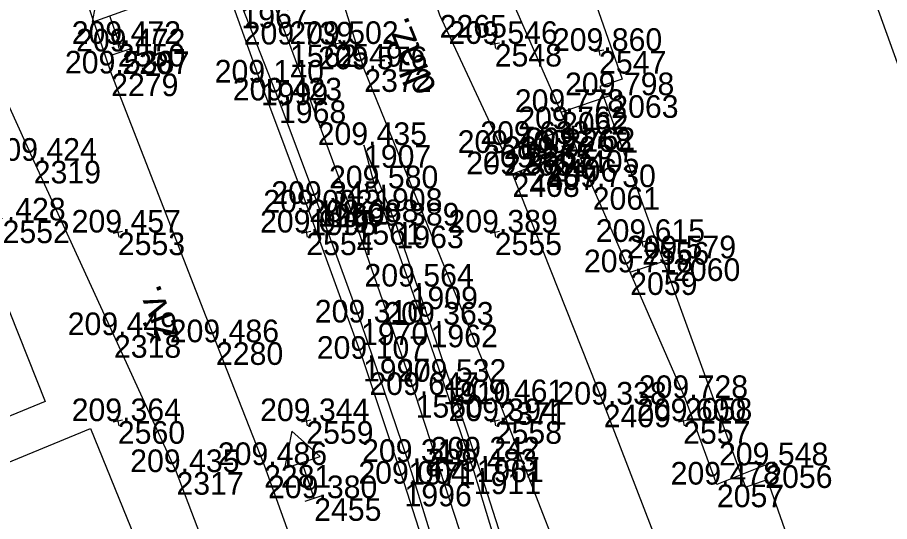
# Model space of a CAD drawing. Extents: x -556590 to -554855, y -1137918 to -1135717.
# Drawn here: x -555005.33 to -554959.05, y -1137275.32 to -1137248.6 of the extents above; entities that cross this region are included whole.
import ezdxf

# ---------------------------------------------------------------- set-up
doc = ezdxf.new("R2010")
doc.units = 0
for name, color, linetype in [('Vrstva 1', 7, 'Continuous'), ('Vrstva 17', 7, 'Continuous'), ('Vrstva 23', 7, 'Continuous'), ('Vrstva 4', 7, 'Continuous'), ('Vrstva 49', 7, 'Continuous'), ('Vrstva 51', 7, 'Continuous'), ('Vrstva 60', 7, 'Continuous'), ('Vrstva 61', 7, 'Continuous')]:
    doc.layers.add(name, color=color, linetype=linetype)

msp = doc.modelspace()

# ---------------------------------------------------------------- linework, layer by layer
at = {"layer": 'Vrstva 1'}
msp.add_lwpolyline([(-554981.36, -1137277.327), (-554984.2, -1137268.613), (-554987.386, -1137259.45), (-554990.866, -1137250.032), (-554994.183, -1137241.57), (-554995.538, -1137238.227), (-554995.733, -1137237.744), (-554996.223, -1137236.558), (-554997.711, -1137233), (-554998.192, -1137231.882), (-555001.62, -1137224.033), (-555002.077, -1137222.953), (-555006.223, -1137213.94), (-555010.562, -1137205.006), (-555014.978, -1137196.372), (-555019.724, -1137187.542), (-555024.507, -1137179.061), (-555029.858, -1137170.018), (-555034.747, -1137162.127), (-555039.861, -1137154.205), (-555044.873, -1137146.753), (-555050.414, -1137138.83), (-555056.682, -1137130.254)], dxfattribs=at)
at = {"layer": 'Vrstva 17'}
for points in [[(-554976.479, -1137253.611), (-554979.964, -1137245.665), (-554974.392, -1137234.689), (-554973.972, -1137234.603)], [(-554972.812, -1137262.11), (-554974.799, -1137257.595), (-554976.479, -1137253.611), (-554973.815, -1137252.72)], [(-554965.643, -1137272.342), (-554968.21, -1137273.363), (-554969.902, -1137268.774), (-554972.812, -1137262.11), (-554970.535, -1137261.368)]]:
    msp.add_lwpolyline(points, dxfattribs=at)
at = {"layer": 'Vrstva 23'}
for points in [[(-554974.008, -1137234.741), (-554973.079, -1137238.66), (-554969.088, -1137237.709), (-554968.749, -1137239.093), (-554976.722, -1137241.899), (-554973.235, -1137251.876), (-554974.414, -1137252.257), (-554966.688, -1137273.494), (-554965.541, -1137273.087), (-554962.076, -1137282.947), (-554961.502, -1137282.771), (-554960.834, -1137284.579), (-554952.711, -1137281.431), (-554953.254, -1137279.845), (-554949.927, -1137278.646), (-554953.433, -1137268.78), (-554952.345, -1137268.415), (-554960.023, -1137247.127), (-554960.935, -1137247.503), (-554964.348, -1137238.407), (-554963.788, -1137238.208), (-554965.053, -1137232.957), (-554974.008, -1137234.741)], [(-555032.785, -1137244.004), (-555016.825, -1137239.11), (-555015.227, -1137240.361), (-555003.854, -1137268.957), (-555014.22, -1137273.217), (-555022.49, -1137252.495), (-555029.662, -1137254.659), (-555032.785, -1137244.004)], [(-555001.443, -1137270.389), (-554994.396, -1137287.723), (-554996.287, -1137288.452), (-554990.752, -1137305.874), (-554993.395, -1137306.708), (-554992.699, -1137309.185), (-554997.164, -1137310.589), (-554997.913, -1137308.185), (-555000.641, -1137309.05), (-555006.14, -1137291.642), (-555004.803, -1137291.24), (-555011.71, -1137274.605), (-555001.443, -1137270.389)]]:
    msp.add_lwpolyline(points, dxfattribs=at)
at = {"layer": 'Vrstva 4'}
for points in [[(-554997.478, -1137239.249), (-554996.649, -1137240.616), (-554995.322, -1137243.333), (-554993.442, -1137247.968), (-554991.449, -1137252.998), (-554989.402, -1137258.481), (-554987.097, -1137264.771), (-554984.585, -1137272.161), (-554982.714, -1137278.214)], [(-554982.509, -1137280.423), (-554984.787, -1137273.316), (-554986.992, -1137266.695), (-554989.832, -1137258.94), (-554992.41, -1137252.048), (-554994.084, -1137247.364), (-554995.817, -1137243.085), (-554996.875, -1137240.626), (-554997.478, -1137239.249)], [(-554986.938, -1137255.361), (-554986.343, -1137257.657), (-554984.462, -1137262.865), (-554982.736, -1137267.914), (-554981.108, -1137272.667), (-554979.626, -1137277.571)], [(-554978.897, -1137278.481), (-554980.958, -1137272.034), (-554983.406, -1137264.884), (-554985.215, -1137259.63), (-554986.938, -1137255.361)]]:
    msp.add_lwpolyline(points, dxfattribs=at)
at = {"layer": 'Vrstva 49'}
for p, q in [((-554999.754, -1137249.953), (-555000.246, -1137250.047)), ((-555000.047, -1137249.754), (-554999.953, -1137250.246)), ((-554988.206, -1137249.957), (-554988.698, -1137250.051)), ((-554988.499, -1137249.758), (-554988.405, -1137250.25)), ((-554979.754, -1137249.953), (-554980.246, -1137250.047)), ((-554980.047, -1137249.754), (-554979.953, -1137250.246)), ((-554974.215, -1137250.326), (-554974.707, -1137250.42)), ((-554974.508, -1137250.127), (-554974.414, -1137250.619)), ((-554999.754, -1137259.953), (-555000.246, -1137260.047)), ((-555000.047, -1137259.754), (-554999.953, -1137260.246)), ((-554989.754, -1137259.953), (-554990.246, -1137260.047)), ((-554990.047, -1137259.754), (-554989.953, -1137260.246)), ((-554979.754, -1137259.953), (-554980.246, -1137260.047)), ((-554980.047, -1137259.754), (-554979.953, -1137260.246)), ((-554971.935, -1137260.452), (-554972.427, -1137260.546)), ((-554972.228, -1137260.253), (-554972.134, -1137260.745)), ((-555000.047, -1137269.754), (-554999.953, -1137270.246)), ((-554990.047, -1137269.754), (-554989.953, -1137270.246)), ((-554980.047, -1137269.754), (-554979.953, -1137270.246)), ((-554970.047, -1137269.754), (-554969.953, -1137270.246)), ((-554999.754, -1137269.953), (-555000.246, -1137270.047)), ((-554989.754, -1137269.953), (-554990.246, -1137270.047)), ((-554979.754, -1137269.953), (-554980.246, -1137270.047)), ((-554969.754, -1137269.953), (-554970.246, -1137270.047))]:
    msp.add_line(p, q, dxfattribs=at)
at = {"layer": 'Vrstva 51'}
for p, q in [((-555000.241, -1137250.564), (-554999.297, -1137250.236)), ((-554990.054, -1137274.244), (-554989.106, -1137273.926))]:
    msp.add_line(p, q, dxfattribs=at)
for points in [[(-555002.446, -1137232.489), (-555003.427, -1137232.502), (-555003.934, -1137232.621), (-555004.274, -1137232.955), (-555004.635, -1137233.416), (-555004.968, -1137233.931), (-555005.193, -1137234.52), (-555005.323, -1137235.283), (-555005.292, -1137236.21), (-555005.083, -1137237.339), (-555004.807, -1137238.399), (-555000.355, -1137251.569), (-554994.793, -1137265.817), (-554992.243, -1137272.326), (-554990.709, -1137276.56)], [(-554992.789, -1137283.491), (-554996.889, -1137272.7), (-555000.207, -1137265.439), (-555004.464, -1137256.196), (-555009.574, -1137244.938), (-555011.759, -1137239.97), (-555012.421, -1137238.305), (-555013.148, -1137236.797), (-555013.681, -1137236.03), (-555014.422, -1137235.4), (-555015.187, -1137234.97), (-555016.04, -1137234.696), (-555016.783, -1137234.522), (-555017.525, -1137234.511), (-555018.162, -1137234.559), (-555020.081, -1137235), (-555030.011, -1137237.02), (-555029.953, -1137237.323), (-555030.492, -1137237.43), (-555030.559, -1137237.122), (-555036.105, -1137238.28)], [(-554945.281, -1137385.483), (-554946.86, -1137382.967), (-554948.848, -1137379.547), (-554950.193, -1137376.201), (-554951.497, -1137372.051), (-554952.924, -1137365.854), (-554955.055, -1137354.882), (-554957.461, -1137343.558), (-554960.398, -1137330.067), (-554964.003, -1137315.039), (-554968.471, -1137299.65), (-554973.022, -1137286.24), (-554979.752, -1137268.994), (-554986.923, -1137251.345), (-554989.226, -1137243.951), (-554990.077, -1137240.661), (-554990.818, -1137237.154), (-554990.968, -1137236.513)], [(-554986.507, -1137236.403), (-554985.651, -1137238.324), (-554985.021, -1137241.786), (-554984.012, -1137245.178), (-554982.924, -1137248.466), (-554979.516, -1137255.781), (-554978.315, -1137255.303), (-554976.301, -1137254.522)], [(-554999.769, -1137250.4), (-555000.425, -1137248.511), (-554999.481, -1137248.183), (-555001, -1137246.858), (-555001.37, -1137248.839), (-555000.425, -1137248.511)], [(-554975.898, -1137255.637), (-554977.07, -1137256.104), (-554978.157, -1137256.545), (-554979.058, -1137256.912), (-554974.217, -1137269.122), (-554970.351, -1137279.104), (-554967.582, -1137286.293), (-554966.681, -1137288.949), (-554965.745, -1137291.758), (-554962.557, -1137302.305), (-554959.814, -1137314.031), (-554956.963, -1137326.176), (-554954.222, -1137338.752), (-554951.618, -1137350.899), (-554949.32, -1137363.584), (-554948.201, -1137369.318), (-554947.085, -1137373.273), (-554945.53, -1137377.171), (-554943.889, -1137380.324), (-554941.879, -1137382.792), (-554945.281, -1137385.483)], [(-554989.58, -1137274.085), (-554990.214, -1137272.188), (-554989.266, -1137271.871), (-554990.77, -1137270.529), (-554991.163, -1137272.506), (-554990.214, -1137272.188)]]:
    msp.add_lwpolyline(points, dxfattribs=at)
at = {"layer": 'Vrstva 60'}
for p, q in [((-555000, -1137250), (-555000, -1137250)), ((-554999.769, -1137250.4), (-554999.769, -1137250.4)), ((-554990.866, -1137250.032), (-554990.866, -1137250.032)), ((-554988.452, -1137250.004), (-554988.452, -1137250.004)), ((-554980, -1137250), (-554980, -1137250)), ((-554974.461, -1137250.373), (-554974.461, -1137250.373)), ((-554986.923, -1137251.345), (-554986.923, -1137251.345)), ((-555000.355, -1137251.569), (-555000.355, -1137251.569)), ((-554992.41, -1137252.048), (-554992.41, -1137252.048)), ((-554973.815, -1137252.72), (-554973.815, -1137252.72)), ((-554991.449, -1137252.998), (-554991.449, -1137252.998)), ((-554976.479, -1137253.611), (-554976.479, -1137253.611)), ((-554976.301, -1137254.522), (-554976.301, -1137254.522)), ((-554986.938, -1137255.361), (-554986.938, -1137255.361)), ((-554978.315, -1137255.303), (-554978.315, -1137255.303)), ((-554979.516, -1137255.781), (-554979.516, -1137255.781)), ((-554975.898, -1137255.637), (-554975.898, -1137255.637)), ((-555004.464, -1137256.196), (-555004.464, -1137256.196)), ((-554977.07, -1137256.104), (-554977.07, -1137256.104)), ((-554978.157, -1137256.545), (-554978.157, -1137256.545)), ((-554979.058, -1137256.912), (-554979.058, -1137256.912)), ((-554986.343, -1137257.657), (-554986.343, -1137257.657)), ((-554974.799, -1137257.595), (-554974.799, -1137257.595)), ((-554989.402, -1137258.481), (-554989.402, -1137258.481)), ((-554989.832, -1137258.94), (-554989.832, -1137258.94)), ((-554987.386, -1137259.45), (-554987.386, -1137259.45)), ((-554985.215, -1137259.63), (-554985.215, -1137259.63)), ((-555000, -1137260), (-555000, -1137260)), ((-554990, -1137260), (-554990, -1137260)), ((-554980, -1137260), (-554980, -1137260)), ((-554972.181, -1137260.499), (-554972.181, -1137260.499)), ((-554970.535, -1137261.368), (-554970.535, -1137261.368)), ((-554972.812, -1137262.11), (-554972.812, -1137262.11)), ((-554984.462, -1137262.865), (-554984.462, -1137262.865)), ((-554987.097, -1137264.771), (-554987.097, -1137264.771)), ((-554983.406, -1137264.884), (-554983.406, -1137264.884)), ((-555000.207, -1137265.439), (-555000.207, -1137265.439)), ((-554994.793, -1137265.817), (-554994.793, -1137265.817)), ((-554986.992, -1137266.695), (-554986.992, -1137266.695)), ((-554982.736, -1137267.914), (-554982.736, -1137267.914)), ((-554984.2, -1137268.613), (-554984.2, -1137268.613)), ((-554969.902, -1137268.774), (-554969.902, -1137268.774)), ((-554979.752, -1137268.994), (-554979.752, -1137268.994)), ((-554974.217, -1137269.122), (-554974.217, -1137269.122)), ((-555000, -1137270), (-555000, -1137270)), ((-554990, -1137270), (-554990, -1137270)), ((-554980, -1137270), (-554980, -1137270)), ((-554970, -1137270), (-554970, -1137270)), ((-554984.585, -1137272.161), (-554984.585, -1137272.161)), ((-554980.958, -1137272.034), (-554980.958, -1137272.034)), ((-554992.243, -1137272.326), (-554992.243, -1137272.326)), ((-554965.643, -1137272.342), (-554965.643, -1137272.342)), ((-554996.889, -1137272.7), (-554996.889, -1137272.7)), ((-554981.108, -1137272.667), (-554981.108, -1137272.667)), ((-554984.787, -1137273.316), (-554984.787, -1137273.316)), ((-554968.21, -1137273.363), (-554968.21, -1137273.363)), ((-554989.58, -1137274.085), (-554989.58, -1137274.085))]:
    msp.add_line(p, q, dxfattribs=at)

# ---------------------------------------------------------------- texts
at = {"layer": 'Vrstva 51'}
for s, rotation, p in [('dlaž.', 112.1125, (-554983.069, -1137252.371)), ('živ.', 111.3242, (-554996.724, -1137265.46))]:
    msp.add_text(s, height=1.5, rotation=rotation, dxfattribs=at).set_placement(p)
at = {"layer": 'Vrstva 60'}
for s, p in [('1967', (-554993.442, -1137249.168)), ('2265', (-554982.924, -1137249.666)), ('2550', (-555000, -1137251.2)), ('2207', (-554999.769, -1137251.6)), ('1562', (-554990.866, -1137251.232)), ('2549', (-554988.452, -1137251.204)), ('2548', (-554980, -1137251.2)), ('2547', (-554974.461, -1137251.573)), ('2372', (-554986.923, -1137252.545)), ('2279', (-555000.355, -1137252.769)), ('1999', (-554992.41, -1137253.248)), ('2063', (-554973.815, -1137253.92)), ('1968', (-554991.449, -1137254.198)), ('2062', (-554976.479, -1137254.811)), ('2268', (-554976.301, -1137255.722)), ('1907', (-554986.938, -1137256.561)), ('2267', (-554978.315, -1137256.503)), ('2266', (-554979.516, -1137256.981)), ('2405', (-554975.898, -1137256.837)), ('2319', (-555004.464, -1137257.396)), ('2406', (-554977.07, -1137257.304)), ('2408', (-554979.058, -1137258.112)), ('2407', (-554978.157, -1137257.745)), ('1908', (-554986.343, -1137258.857)), ('2061', (-554974.799, -1137258.795)), ('1969', (-554989.402, -1137259.681)), ('1998', (-554989.832, -1137260.14)), ('2552', (-555006.117, -1137260.561)), ('1561', (-554987.386, -1137260.65)), ('1963', (-554985.215, -1137260.83)), ('2553', (-555000, -1137261.2)), ('2554', (-554990, -1137261.2)), ('2555', (-554980, -1137261.2)), ('2556', (-554972.181, -1137261.699)), ('2060', (-554970.535, -1137262.568)), ('2059', (-554972.812, -1137263.31)), ('1909', (-554984.462, -1137264.065)), ('1970', (-554987.097, -1137265.971)), ('1962', (-554983.406, -1137266.084)), ('2318', (-555000.207, -1137266.639)), ('2280', (-554994.793, -1137267.017)), ('1997', (-554986.992, -1137267.895)), ('1910', (-554982.736, -1137269.114)), ('1560', (-554984.2, -1137269.813)), ('2058', (-554969.902, -1137269.974)), ('2371', (-554979.752, -1137270.194)), ('2409', (-554974.217, -1137270.322)), ('2560', (-555000, -1137271.2)), ('2559', (-554990, -1137271.2)), ('2558', (-554980, -1137271.2)), ('2557', (-554970, -1137271.2)), ('1971', (-554984.585, -1137273.361)), ('1961', (-554980.958, -1137273.234)), ('2281', (-554992.243, -1137273.526)), ('2056', (-554965.643, -1137273.542)), ('2317', (-554996.889, -1137273.9)), ('1911', (-554981.108, -1137273.867)), ('1996', (-554984.787, -1137274.516)), ('2057', (-554968.21, -1137274.563)), ('2455', (-554989.58, -1137275.285))]:
    msp.add_text(s, height=1.2, dxfattribs=at).set_placement(p)
at = {"layer": 'Vrstva 61'}
for s, p in [('209.472', (-555002.448, -1137250)), ('209.739', (-554993.32, -1137250.032)), ('209.502', (-554990.9, -1137250.004)), ('209.546', (-554982.452, -1137250)), ('209.472', (-555002.217, -1137250.4)), ('209.860', (-554976.912, -1137250.373)), ('209.538', (-555002.809, -1137251.569)), ('209.576', (-554989.375, -1137251.345)), ('209.140', (-554994.861, -1137252.048)), ('209.423', (-554993.901, -1137252.998)), ('209.798', (-554976.269, -1137252.72)), ('209.778', (-554978.933, -1137253.611)), ('209.762', (-554978.749, -1137254.522)), ('209.633', (-554980.767, -1137255.303)), ('209.435', (-554989.394, -1137255.361)), ('209.400', (-554981.967, -1137255.781)), ('209.762', (-554978.346, -1137255.637)), ('209.424', (-555006.915, -1137256.196)), ('209.725', (-554979.526, -1137256.104)), ('209.565', (-554980.613, -1137256.545)), ('209.369', (-554981.512, -1137256.912)), ('209.580', (-554988.794, -1137257.657)), ('209.730', (-554977.25, -1137257.595)), ('209.345', (-554991.858, -1137258.481)), ('209.002', (-554992.28, -1137258.94)), ('209.428', (-555008.571, -1137259.361)), ('209.688', (-554989.84, -1137259.45)), ('209.389', (-554987.669, -1137259.63)), ('209.457', (-555002.452, -1137260)), ('209.049', (-554992.454, -1137260)), ('209.389', (-554982.454, -1137260)), ('209.615', (-554974.637, -1137260.499)), ('209.579', (-554972.989, -1137261.368)), ('209.718', (-554975.266, -1137262.11)), ('209.564', (-554986.913, -1137262.865)), ('209.310', (-554989.548, -1137264.771)), ('209.363', (-554985.858, -1137264.884)), ('209.449', (-555002.661, -1137265.439)), ('209.486', (-554997.245, -1137265.817)), ('209.107', (-554989.444, -1137266.695)), ('209.532', (-554985.184, -1137267.914)), ('209.647', (-554986.652, -1137268.613)), ('209.461', (-554982.109, -1137268.994)), ('209.338', (-554976.671, -1137269.122)), ('209.728', (-554972.356, -1137268.774)), ('209.364', (-555002.451, -1137270)), ('209.344', (-554992.451, -1137270)), ('209.394', (-554982.451, -1137270)), ('209.600', (-554972.451, -1137270)), ('209.486', (-554994.695, -1137272.326)), ('209.318', (-554987.039, -1137272.161)), ('209.242', (-554983.406, -1137272.034)), ('209.548', (-554968.097, -1137272.342)), ('209.435', (-554999.345, -1137272.7)), ('209.483', (-554983.56, -1137272.667)), ('209.004', (-554987.238, -1137273.316)), ('209.478', (-554970.664, -1137273.363)), ('209.380', (-554992.031, -1137274.085))]:
    msp.add_text(s, height=1.2, dxfattribs=at).set_placement(p)

doc.saveas('drawing.dxf')
